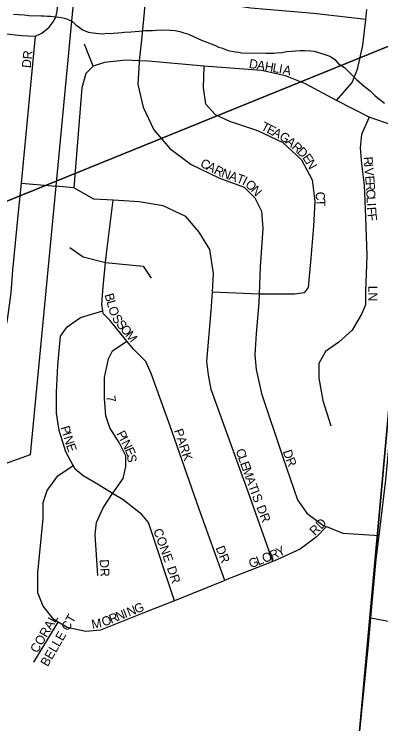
# Model space of a CAD drawing. Extents: x -209 to 4852, y 0 to 905.
# Drawn here: x 505.3 to 512.94, y 238.05 to 252.86 of the extents above; entities that cross this region are included whole.
import ezdxf

# ---------------------------------------------------------------- set-up
doc = ezdxf.new("R2010")
doc.units = 0
for name, color, linetype in [('GM_X_Airport_Location_Class_2', 7, 'Continuous'), ('GM_X_Airport_Location_Class_3', 7, 'Continuous'), ('GM_X_County_Road', 7, 'Continuous'), ('GM_X_County_Subdivision_Text', 7, 'Continuous'), ('GM_X_Interstate_Location', 7, 'Continuous'), ('GM_X_Minor_River', 7, 'Continuous'), ('GM_X_Township_Text', 7, 'Continuous'), ('GM_X_US_Location', 7, 'Continuous')]:
    doc.layers.add(name, color=color, linetype=linetype)

msp = doc.modelspace()

# ---------------------------------------------------------------- linework, layer by layer
at = {"layer": 'GM_X_Airport_Location_Class_2'}
for points in [[(505.743, 252.406), (505.876, 252.464), (506.027, 252.594), (506.112, 252.699), (506.163, 252.799), (506.194, 252.922), (506.273, 253.737), (506.739, 258.555), (506.908, 258.542)], [(504.445, 252.531), (505.447, 252.417), (505.743, 252.406)], [(504.928, 245.664), (505.008, 245.744), (505.053, 245.829), (505.084, 245.953), (505.124, 246.3), (505.16, 246.483), (505.235, 247.043), (505.271, 247.522), (505.386, 248.73), (505.453, 249.333), (505.743, 252.406)], [(505.453, 249.333), (506.166, 249.27)]]:
    msp.add_lwpolyline(points, dxfattribs=at)
at = {"layer": 'GM_X_County_Road'}
for points in [[(505.283, 252.859), (505.39, 252.857), (505.504, 252.846), (505.602, 252.836), (505.861, 252.83), (505.921, 252.828), (505.99, 252.819), (506.058, 252.817), (506.172, 252.807), (506.232, 252.798), (506.316, 252.788), (506.376, 252.772), (506.437, 252.747), (506.512, 252.707), (506.586, 252.637), (506.646, 252.598), (506.72, 252.535), (506.849, 252.486), (506.939, 252.469), (507.061, 252.458), (507.152, 252.448), (507.228, 252.462), (507.297, 252.46), (507.365, 252.466), (507.457, 252.471), (507.54, 252.477), (507.601, 252.483), (507.739, 252.495), (507.899, 252.506), (508.028, 252.518), (508.18, 252.522), (508.264, 252.527), (508.378, 252.532), (508.553, 252.528), (508.652, 252.518), (508.75, 252.5), (508.833, 252.475), (508.894, 252.459), (508.962, 252.434), (509.127, 252.354), (509.202, 252.322), (509.315, 252.281), (509.406, 252.241), (509.496, 252.208), (509.556, 252.176), (509.617, 252.159), (509.76, 252.103), (509.904, 252.076)], [(509.904, 252.076), (509.979, 252.067), (510.04, 252.058), (510.549, 252.045), (510.641, 252.05), (510.709, 252.049), (510.77, 252.055), (510.877, 252.06), (510.984, 252.08), (511.083, 252.093), (511.167, 252.098), (511.258, 252.104), (511.349, 252.101), (511.486, 252.098), (511.554, 252.089), (511.622, 252.072), (511.773, 252.022), (511.856, 251.99), (511.916, 251.966), (511.984, 251.918), (512.058, 251.825), (512.185, 251.746), (512.348, 251.59), (512.437, 251.497), (512.594, 251.356), (512.721, 251.262), (512.825, 251.16), (513.018, 251.003)]]:
    msp.add_lwpolyline(points, dxfattribs=at)
at = {"layer": 'GM_X_County_Subdivision_Text'}
msp.add_lwpolyline([(511.93, 231.62), (511.953, 231.86), (512.017, 232.535), (512.143, 234.083), (512.317, 235.987), (512.505, 237.891), (512.684, 239.704), (512.735, 240.261), (512.847, 241.487), (512.905, 241.98), (513.044, 243.14), (513.202, 244.771), (513.279, 245.714), (513.351, 246.615), (513.473, 248.278), (513.616, 249.917), (513.665, 250.427), (513.698, 250.782), (513.756, 251.389), (513.898, 253.006), (513.981, 253.852), (514.061, 254.677), (514.226, 256.481), (514.314, 257.541)], dxfattribs=at)
at = {"layer": 'GM_X_Minor_River'}
for points in [[(494.708, 264.441), (515.439, 271.658), (513.823, 252.487), (492.971, 244.015)], [(492.971, 244.015), (513.823, 252.487), (511.895, 231.246), (491.244, 223.785)], [(513.823, 252.487), (534.233, 247.886), (532.215, 227.465), (511.895, 231.246)]]:
    msp.add_lwpolyline(points, close=True, dxfattribs=at)
at = {"layer": 'GM_X_Township_Text'}
for points in [[(512.628, 252.751), (511.665, 252.863), (511.54, 252.878), (510.235, 252.989), (509.679, 253.072), (508.263, 253.322), (508.05, 253.36), (507.318, 253.489), (507.038, 253.543), (506.596, 253.627)], [(508.04, 253.28), (507.957, 252.392), (507.904, 251.889), (507.902, 251.863), (507.874, 251.392), (507.985, 250.919), (508.207, 250.447), (508.54, 250.058), (508.985, 249.725), (509.568, 249.447), (510.096, 249.253), (510.318, 249.031), (510.457, 248.753), (510.485, 248.392), (510.429, 247.587), (510.408, 247.017), (510.402, 246.837), (510.346, 246.198), (510.318, 245.753), (510.346, 245.448), (510.457, 244.948), (510.901, 243.615), (511.207, 242.726), (511.402, 242.449), (511.735, 242.199), (511.813, 242.168), (512.152, 242.032), (512.905, 241.98)], [(512.015, 251.059), (512.346, 251.434), (512.457, 251.711), (512.568, 252.211), (512.628, 252.751), (512.652, 252.961)], [(506.942, 251.778), (506.763, 252.239)], [(513.665, 250.427), (513.179, 250.545), (512.698, 250.714), (512.015, 251.059), (511.374, 251.406), (510.957, 251.573), (510.457, 251.684), (509.253, 251.777), (508.096, 251.878), (507.904, 251.889), (507.624, 251.905), (507.179, 251.85), (506.942, 251.778), (506.79, 251.627), (506.707, 251.322), (506.539, 249.237)], [(509.253, 251.777), (509.235, 251.322), (509.29, 250.989), (509.485, 250.767), (509.79, 250.628), (510.374, 250.434), (510.902, 250.184), (511.29, 249.823), (511.513, 249.406), (511.568, 248.962), (511.54, 248.434), (511.485, 247.767), (511.429, 247.156), (511.346, 247.045), (511.152, 247.017), (510.408, 247.017), (510.402, 247.017), (509.43, 247.063)], [(512.698, 250.714), (512.54, 250.351), (512.513, 250.073), (512.54, 249.74), (512.596, 249.295), (512.623, 248.628), (512.651, 247.823), (512.623, 247.073), (512.623, 246.796), (512.54, 246.601), (512.346, 246.268), (512.068, 246.018), (511.79, 245.823), (511.652, 245.573), (511.652, 245.268), (511.735, 244.796), (511.901, 244.268)], [(510.694, 241.439), (510.179, 242.893), (509.402, 245.031), (509.346, 245.337), (509.318, 245.614), (509.402, 246.67), (509.43, 247.063), (509.457, 247.447), (509.374, 247.947), (509.152, 248.309), (508.874, 248.642), (508.402, 248.864), (507.902, 248.947), (507.363, 248.979), (506.957, 249.003), (506.539, 249.237), (506.166, 249.27)], [(507.95, 245.704), (507.79, 245.864), (507.649, 246.036), (507.29, 246.475), (507.152, 246.614), (507.144, 246.668), (507.124, 246.809), (507.152, 247.17), (507.205, 247.682), (507.235, 247.975), (507.363, 248.979)], [(506.457, 247.989), (506.735, 247.795), (507.205, 247.682)], [(507.205, 247.682), (507.985, 247.6), (508.152, 247.35)], [(508.638, 240.621), (508.096, 242.254), (507.957, 242.421), (507.568, 242.726), (507.351, 242.859), (507.068, 243.031), (506.735, 243.226), (506.568, 243.365), (506.528, 243.439), (506.374, 243.726), (506.235, 244.17), (506.179, 244.531), (506.179, 244.976), (506.207, 245.531), (506.263, 246.142), (506.402, 246.336), (506.679, 246.531), (507.144, 246.668)], [(507.041, 241.143), (506.985, 242.004), (507.013, 242.254), (507.152, 242.559), (507.351, 242.859), (507.374, 242.893), (507.568, 243.17), (507.624, 243.42), (507.624, 243.643), (507.485, 243.92), (507.29, 244.226), (507.207, 244.476), (507.179, 244.837), (507.179, 245.281), (507.263, 245.67), (507.346, 245.837), (507.649, 246.036)], [(509.688, 241.041), (509.152, 242.532), (508.54, 244.281), (508.152, 245.364), (508.04, 245.614), (507.952, 245.702), (507.95, 245.704)], [(511.813, 242.168), (511.596, 241.949), (511.262, 241.699), (510.79, 241.477), (510.694, 241.439), (509.735, 241.06), (509.688, 241.041), (508.638, 240.621), (508.068, 240.393), (507.096, 240.004), (506.791, 239.977), (506.402, 240.06), (506.212, 240.174), (506.124, 240.227), (505.902, 240.504), (505.791, 240.782), (505.791, 241.199), (505.902, 242.337), (505.902, 242.67), (505.985, 242.92), (506.207, 243.226), (506.528, 243.439), (506.541, 243.448)], [(512.735, 240.261), (513.796, 240.058), (515.1, 239.818), (516.277, 239.541), (516.623, 239.403), (516.831, 239.195), (516.9, 238.988), (516.866, 238.814), (516.762, 238.468)], [(505.707, 239.338), (506.212, 240.174)]]:
    msp.add_lwpolyline(points, dxfattribs=at)
at = {"layer": 'GM_X_US_Location'}
msp.add_lwpolyline([(505.239, 276.856), (505.907, 276.835), (507.322, 276.623), (508.465, 275.747), (510.473, 277.806), (510.486, 277.327), (512.095, 278.778), (512.354, 278.483), (516.025, 282.023), (516.207, 282.027), (516.009, 279.412), (515.718, 275.598), (515.379, 271.686), (515.077, 268.055), (514.788, 264.427), (514.565, 261.622), (507.308, 262.699), (506.908, 258.542), (506.893, 258.388), (507.029, 258.362), (506.166, 249.27), (505.633, 243.664), (498.996, 241.277)], dxfattribs=at)

# ---------------------------------------------------------------- texts
at = {"layer": 'GM_X_Airport_Location_Class_3'}
msp.add_text('DR', height=0.1894, rotation=83.9946, dxfattribs=at).set_placement((505.643, 251.731))
at = {"layer": 'GM_X_Interstate_Location'}
for s, height, rotation, p in [('D', 0.189, 350.1389, (510.183, 251.743)), ('A', 0.189, 350.1366, (510.348, 251.715)), ('H', 0.189, 350.1366, (510.512, 251.686)), ('L', 0.189, 350.1365, (510.676, 251.658)), ('I', 0.189, 350.1821, (510.807, 251.635)), ('A', 0.189, 346.4992, (510.886, 251.621)), ('T', 0.189, 332.5062, (510.428, 250.459)), ('E', 0.189, 332.5433, (510.546, 250.397)), ('A', 0.189, 332.5163, (510.664, 250.336)), ('G', 0.189, 328.1777, (510.809, 250.261)), ('A', 0.189, 319.7187, (510.944, 250.177)), ('R', 0.189, 318.5056, (511.071, 250.07)), ('D', 0.189, 316.8855, (511.182, 249.972)), ('E', 0.189, 305.1756, (511.297, 249.866)), ('R', 0.189, 274.8867, (512.58, 249.88)), ('C', 0.189, 332.6204, (509.161, 249.692)), ('A', 0.189, 332.6241, (509.294, 249.623)), ('R', 0.189, 334.1844, (509.447, 249.544)), ('N', 0.189, 299.3816, (511.371, 249.761)), ('I', 0.189, 274.858, (512.593, 249.731)), ('N', 0.189, 340.0333, (509.602, 249.471)), ('A', 0.189, 340.6599, (509.761, 249.413)), ('V', 0.189, 274.8713, (512.6, 249.648)), ('T', 0.189, 340.6494, (509.918, 249.358)), ('I', 0.189, 333.2394, (510.038, 249.316)), ('E', 0.189, 274.8136, (512.614, 249.482)), ('O', 0.189, 317.5822, (510.101, 249.286)), ('N', 0.189, 312.2017, (510.221, 249.177)), ('R', 0.189, 273.6703, (512.625, 249.35)), ('C', 0.189, 274.6185, (511.58, 249.148)), ('C', 0.189, 273.037, (512.635, 249.201)), ('T', 0.189, 271.8855, (511.592, 249.001)), ('L', 0.189, 273.1046, (512.643, 249.051)), ('I', 0.189, 273.1182, (512.65, 248.918)), ('F', 0.189, 273.0889, (512.654, 248.834)), ('F', 0.189, 276.9226, (512.663, 248.688)), ('LN', 0.1894, 270, (512.68, 247.194)), ('B', 0.189, 286.4224, (507.179, 247.004)), ('L', 0.189, 286.3957, (507.221, 246.86)), ('O', 0.189, 286.4049, (507.259, 246.732)), ('S', 0.189, 301.6039, (507.328, 246.522)), ('S', 0.189, 309.2777, (507.414, 246.386)), ('O', 0.189, 309.271, (507.499, 246.283)), ('M', 0.189, 309.2669, (507.604, 246.154)), ('7', 0.189, 279.5596, (507.214, 244.886)), ('P', 0.189, 286.9662, (506.262, 244.237)), ('I', 0.189, 286.9686, (506.301, 244.11)), ('P', 0.189, 297.1272, (507.426, 244.111)), ('PARK', 0.1894, 288.435, (508.628, 244.172)), ('N', 0.189, 286.9693, (506.325, 244.03)), ('I', 0.189, 297.1273, (507.487, 243.992)), ('N', 0.189, 297.1417, (507.525, 243.918)), ('E', 0.189, 289.4295, (506.377, 243.862)), ('E', 0.189, 293.1412, (507.6, 243.773)), ('C', 0.189, 289.4562, (509.912, 243.756)), ('S', 0.189, 276.3794, (507.648, 243.664)), ('L', 0.189, 289.4461, (509.962, 243.614)), ('D', 0.189, 288.5525, (510.896, 243.735)), ('E', 0.189, 289.4657, (510.006, 243.489)), ('R', 0.189, 292.1221, (510.954, 243.565)), ('M', 0.189, 289.4603, (510.05, 243.363)), ('A', 0.189, 289.451, (510.117, 243.174)), ('T', 0.189, 290.0761, (510.173, 243.015)), ('I', 0.189, 291.3631, (510.221, 242.885)), ('S', 0.189, 291.7557, (510.252, 242.806)), ('DR', 0.1894, 291.2529, (510.345, 242.573)), ('RD', 0.1894, 45, (511.569, 241.969)), ('CONE', 0.1894, 289.8563, (508.195, 242.089)), ('DR', 0.1894, 291.2488, (509.495, 241.724)), ('Y', 0.189, 26.1671, (510.819, 241.531)), ('O', 0.189, 21.5437, (510.511, 241.404)), ('R', 0.189, 23.035, (510.671, 241.467)), ('DR', 0.1894, 273.011, (507.08, 241.479)), ('G', 0.189, 21.5538, (510.232, 241.294)), ('L', 0.189, 21.5376, (510.387, 241.355)), ('DR', 0.1894, 288.4386, (508.478, 241.305)), ('N', 0.189, 21.6512, (507.692, 240.286)), ('G', 0.189, 21.6591, (507.846, 240.347)), ('N', 0.189, 21.6512, (507.459, 240.194)), ('I', 0.189, 21.6546, (507.614, 240.255)), ('CORAL', 0.1894, 59.6548, (505.781, 239.512)), ('BELLE CT', 0.1894, 59.8103, (505.996, 239.231)), ('M', 0.189, 10.2348, (506.928, 240.03)), ('O', 0.189, 21.6295, (507.165, 240.077)), ('R', 0.189, 21.6746, (507.32, 240.138))]:
    msp.add_text(s, height=height, rotation=rotation, dxfattribs=at).set_placement(p)

doc.saveas('drawing.dxf')
